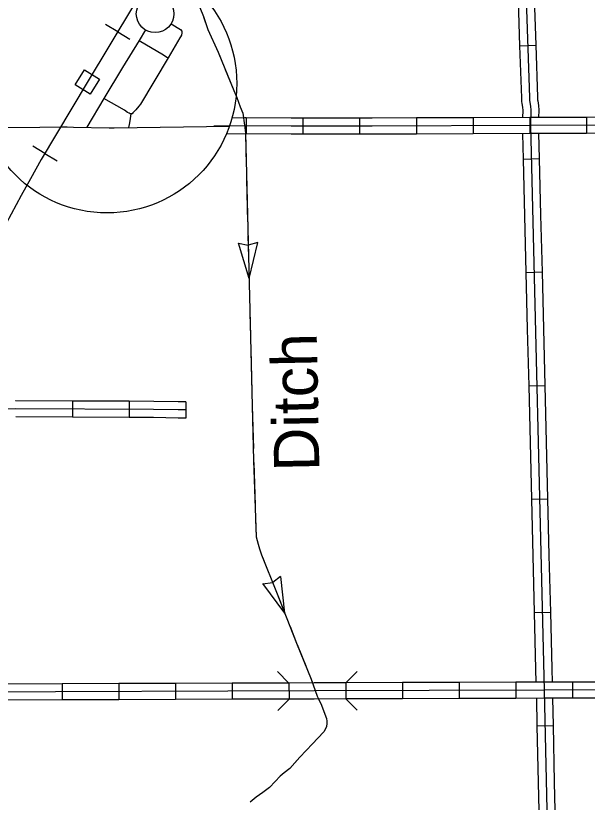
# Model space of a CAD drawing. Extents: x 1164457 to 1439835, y 1590918 to 1773502.
# Drawn here: x 1314093 to 1319414, y 1654821 to 1662145 of the extents above; entities that cross this region are included whole.
import ezdxf

# ---------------------------------------------------------------- set-up
doc = ezdxf.new("R2010")
doc.units = 0
for name, color, linetype in [('Level 24', 7, 'Continuous'), ('Level 32', 7, 'Continuous'), ('Level 38', 7, 'Continuous'), ('Level 40', 7, 'Continuous'), ('Level 43', 7, 'Continuous'), ('Level 45', 7, 'Continuous'), ('Level 63', 7, 'Continuous')]:
    doc.layers.add(name, color=color, linetype=linetype)

msp = doc.modelspace()

# ---------------------------------------------------------------- linework, layer by layer
at = {"layer": 'Level 24'}
msp.add_circle((1315390.9, 1662162.9), 175, dxfattribs=at)
at = {"layer": 'Level 32'}
for p, q in [((1316239.5, 1661194.3), (1316238.7, 1661044.3)), ((1316767.1, 1661192.2), (1316767.1, 1661042.2)), ((1317295.1, 1661192.2), (1317295.1, 1661042.2)), ((1317822.9, 1661193.6), (1317823.4, 1661043.6)), ((1318350.9, 1661195.3), (1318351.4, 1661045.3)), ((1318878.9, 1661197.1), (1318879.3, 1661047.1)), ((1319406.9, 1661198.6), (1319407.3, 1661048.6)), ((1314621.5, 1658557.5), (1314620.8, 1658407.5)), ((1315149.5, 1658554.9), (1315148.8, 1658404.9)), ((1315677.1, 1658549.4), (1315677.1, 1658399.4)), ((1314525.1, 1655924.3), (1314525.6, 1655774.3)), ((1315053.1, 1655926.2), (1315053.6, 1655776.2)), ((1315581.1, 1655928.1), (1315581.6, 1655778.1)), ((1316109.1, 1655930), (1316109.6, 1655780)), ((1316637, 1655931.8), (1316637.6, 1655781.8)), ((1317165.1, 1655933.6), (1317165.6, 1655783.6)), ((1317693.1, 1655935.3), (1317693.6, 1655785.3)), ((1318221.1, 1655937), (1318221.5, 1655787)), ((1318749.1, 1655938.7), (1318749.5, 1655788.7)), ((1319277.2, 1655940.1), (1319277.4, 1655790.1))]:
    msp.add_line(p, q, dxfattribs=at)
for points in [[(1315539.6, 1662070.6), (1315626, 1662016.9), (1315638.9, 1661999.9), (1315639.5, 1661985.2), (1315635.4, 1661965.3), (1315627.1, 1661949), (1315621.6, 1661940), (1315512.5, 1661751.7), (1315254, 1661322.3), (1315239.3, 1661301.8), (1315210.9, 1661269.5), (1315196.2, 1661254.8), (1315183.7, 1661242.3), (1315175.8, 1661233.2), (1315164.4, 1661230.9), (1315157.6, 1661232.1), (1315148.1, 1661237.2), (1315135, 1661245.1), (1315104.9, 1661265), (1314914.7, 1661373.8)], [(1315301.1, 1662012.7), (1315242.4, 1661914.4), (1315088.6, 1661663.6), (1314914.7, 1661373.8), (1314756.4, 1661106.1)], [(1315242.4, 1661914.4), (1315468.6, 1661780.5), (1315501.4, 1661760.5), (1315512.5, 1661751.7)], [(1315164.4, 1661230.9), (1315161.6, 1661210.5), (1315155.3, 1661166.8), (1315149.7, 1661131.1), (1315144.7, 1661104)], [(1316239.5, 1661194.3), (1316227.3, 1661194.4), (1316106.3, 1661192.7)], [(1316767.1, 1661192.2), (1316657.5, 1661192.2), (1316239.5, 1661194.3)], [(1317295.1, 1661192.2), (1316767.1, 1661192.2)], [(1317822.9, 1661193.6), (1317411.6, 1661192.2), (1317295.1, 1661192.2)], [(1318350.9, 1661195.3), (1317822.9, 1661193.6)], [(1318878.9, 1661197.1), (1318350.9, 1661195.3)], [(1319406.9, 1661198.6), (1318883.7, 1661197.1), (1318878.9, 1661197.1)], [(1319934.9, 1661200.2), (1319406.9, 1661198.6)], [(1313808.9, 1661105.1), (1314319.3, 1661108.4)], [(1314319.3, 1661108.4), (1314513.7, 1661109.7), (1314571.9, 1661109.7), (1314632.5, 1661108.1), (1314963.8, 1661102.8), (1315008.3, 1661102.1), (1316082.7, 1661117.3)], [(1322614.9, 1661133), (1318884, 1661122.1), (1317411.7, 1661117.2), (1316657.3, 1661117.2), (1316227.6, 1661119.4), (1315938.5, 1661115.3)], [(1316238.7, 1661044.3), (1316227.9, 1661044.4), (1316053.4, 1661041.9)], [(1316767.1, 1661042.2), (1316657.2, 1661042.2), (1316238.7, 1661044.3)], [(1317295.1, 1661042.2), (1316767.1, 1661042.2)], [(1317823.4, 1661043.6), (1317411.8, 1661042.2), (1317295.1, 1661042.2)], [(1318351.4, 1661045.3), (1317823.4, 1661043.6)], [(1318879.3, 1661047.1), (1318351.4, 1661045.3)], [(1319407.3, 1661048.6), (1318884.2, 1661047.1), (1318879.3, 1661047.1)], [(1319935.3, 1661050.2), (1319407.3, 1661048.6)], [(1314621.5, 1658557.5), (1314094.7, 1658560.2), (1314092.8, 1658560.2)], [(1315149.5, 1658554.9), (1314621.5, 1658557.5)], [(1315677.1, 1658549.4), (1315605.9, 1658549.4), (1315377.5, 1658553.7), (1315149.5, 1658554.9)], [(1315677.1, 1658474.4), (1315605.2, 1658474.4), (1315376.6, 1658478.7), (1314094.7, 1658485.2), (1313594.6, 1658483)], [(1314620.8, 1658407.5), (1314094.7, 1658410.2), (1314093.5, 1658410.2)], [(1315148.8, 1658404.9), (1314620.8, 1658407.5)], [(1315677.1, 1658399.4), (1315604.5, 1658399.4), (1315375.7, 1658403.7), (1315148.8, 1658404.9)], [(1314525.1, 1655924.3), (1313997.1, 1655922.4)], [(1315053.1, 1655926.2), (1314525.1, 1655924.3)], [(1315581.1, 1655928.1), (1315053.1, 1655926.2)], [(1316109.1, 1655930), (1315581.1, 1655928.1)], [(1316637, 1655931.8), (1316109.1, 1655930)], [(1317165.1, 1655933.6), (1316870.6, 1655932.7), (1316637, 1655931.8)], [(1317693.1, 1655935.3), (1317165.1, 1655933.6)], [(1318221.1, 1655937), (1317693.1, 1655935.3)], [(1318749.1, 1655938.7), (1318221.1, 1655937)], [(1319277.2, 1655940.1), (1319013, 1655939.6), (1318749.1, 1655938.7)], [(1319805.2, 1655941.1), (1319277.2, 1655940.1)], [(1324557.2, 1655883.1), (1324257.3, 1655882.9), (1323838.9, 1655873.7), (1319013.2, 1655864.6), (1316870.8, 1655857.7), (1313658.3, 1655846.2), (1313597.8, 1655849.5), (1312841.3, 1655838.1), (1311740.7, 1655834.7), (1311653.1, 1655834.7), (1308368.6, 1655783.2), (1305775.9, 1655766), (1303095.5, 1655780.4), (1302922.6, 1655781.8), (1302485.2, 1655779.7), (1301746.4, 1655782.5), (1300480.6, 1655773.7), (1299973.9, 1655754.4), (1299186.8, 1655722), (1297883.5, 1655658)], [(1314525.6, 1655774.3), (1313997.6, 1655772.4)], [(1315053.6, 1655776.2), (1314525.6, 1655774.3)], [(1315581.6, 1655778.1), (1315053.6, 1655776.2)], [(1316109.6, 1655780), (1315581.6, 1655778.1)], [(1316637.6, 1655781.8), (1316109.6, 1655780)], [(1317165.6, 1655783.6), (1316871.1, 1655782.7), (1316637.6, 1655781.8)], [(1317693.6, 1655785.3), (1317165.6, 1655783.6)], [(1318221.5, 1655787), (1317693.6, 1655785.3)], [(1318749.5, 1655788.7), (1318221.5, 1655787)], [(1319277.4, 1655790.1), (1319013.4, 1655789.6), (1318749.5, 1655788.7)], [(1319805.4, 1655791.1), (1319277.4, 1655790.1)]]:
    msp.add_lwpolyline(points, dxfattribs=at)
at = {"layer": 'Level 38'}
for points in [[(1317165.1, 1655933.6), (1317270.8, 1656040)], [(1316530.6, 1656037.5), (1316637, 1655931.8)], [(1316637.6, 1655781.8), (1316531.9, 1655675.4)], [(1317272, 1655677.9), (1317165.6, 1655783.6)]]:
    msp.add_lwpolyline(points, dxfattribs=at)
at = {"layer": 'Level 40'}
for p, q in [((1315042.8, 1661996), (1314929.7, 1662064.2)), ((1315042.8, 1661996), (1315155.8, 1661927.8)), ((1314365.7, 1660862.9), (1314252.2, 1660930.2)), ((1314365.7, 1660862.9), (1314479.2, 1660795.5))]:
    msp.add_line(p, q, dxfattribs=at)
msp.add_lwpolyline([(1315189.8, 1662239.7), (1314758.3, 1661524.6), (1314331.3, 1660804.9), (1314230.4, 1660627.7), (1314144, 1660470), (1314005.6, 1660211.3), (1313785.6, 1659787.3), (1313759.4, 1659731.4), (1313734.7, 1659684.5), (1313664.9, 1659552.5), (1313543.7, 1659322.8), (1311740.7, 1655834.7), (1311296.9, 1654979.7), (1309139.7, 1650803.1), (1309014.8, 1650556.1), (1308885, 1650314), (1306292.3, 1645293.8)], dxfattribs=at)
msp.add_lwpolyline([(1315189.8, 1662239.7), (1314758.3, 1661524.6), (1314331.3, 1660804.9), (1314230.4, 1660627.7), (1314144, 1660470), (1314005.6, 1660211.3), (1313785.6, 1659787.3), (1313759.4, 1659731.4), (1313734.7, 1659684.5), (1313664.9, 1659552.5), (1313543.7, 1659322.8), (1311740.7, 1655834.7), (1311296.9, 1654979.7), (1309139.7, 1650803.1), (1309014.8, 1650556.1), (1308885, 1650314), (1306292.3, 1645293.8)], dxfattribs=at)
msp.add_lwpolyline([(1314647.4, 1661501.3), (1314733.5, 1661640), (1314872.1, 1661553.9), (1314786.1, 1661415.2)], close=True, dxfattribs=at)
at = {"layer": 'Level 43'}
for p, q in [((1316265.2, 1659699.6), (1316168, 1660028.8)), ((1316168, 1660028.8), (1316256.8, 1660007.4)), ((1316345.6, 1660033.3), (1316258, 1660007.4)), ((1316265.2, 1659699.6), (1316345.6, 1660033.3)), ((1316559.3, 1656923), (1316486.2, 1656868.1)), ((1316598.8, 1656581.6), (1316560.5, 1656922.6)), ((1316394.4, 1656856.7), (1316485.1, 1656867.7)), ((1316598.8, 1656581.6), (1316395.1, 1656857.8))]:
    msp.add_line(p, q, dxfattribs=at)
for points in [[(1315766.6, 1662323), (1315840.7, 1662138.4), (1315882.7, 1662017), (1315977, 1661806.2), (1316122.4, 1661450), (1316150.3, 1661384.5), (1316183.6, 1661297.6), (1316206.1, 1661238.5), (1316224.4, 1661124.7), (1316230.8, 1661053.9), (1316308.3, 1658005.2), (1316332.3, 1657291.6), (1316349.2, 1657225.2), (1316363.2, 1657179.9), (1316382.3, 1657125), (1316521.6, 1656778.5), (1316707.7, 1656304.2), (1316843.8, 1655966.6), (1316899.2, 1655808.2), (1316932.3, 1655740.9), (1316986, 1655600.3), (1316989.8, 1655577), (1316989.2, 1655554.8), (1316987.1, 1655528.2), (1316978.6, 1655504.1), (1316961.5, 1655477.4), (1316856.9, 1655364.8), (1316737.5, 1655242.7), (1316643.8, 1655136.8), (1316591.3, 1655096.9), (1316554.4, 1655063.2), (1316509.9, 1655014.4), (1316454.6, 1654957.9), (1316393.8, 1654913.4), (1316332, 1654870), (1316274.6, 1654821.1)], [(1315842.2, 1662134), (1315882.7, 1662017), (1315977, 1661806.2), (1315992.7, 1661768)], [(1316042.5, 1661645.8), (1316122.4, 1661450), (1316150.3, 1661384.5), (1316183.6, 1661297.6), (1316190.8, 1661278.6)], [(1316231.1, 1661044.4), (1316238.4, 1660755.3)], [(1316241.8, 1660623.3), (1316251.8, 1660227.5)], [(1316255.2, 1660095.5), (1316265.2, 1659699.6)], [(1316268.6, 1659567.7), (1316273.6, 1659369.7)], [(1316273.6, 1659369.7), (1316278.6, 1659171.8)], [(1316282, 1659039.8), (1316292.1, 1658644)], [(1316295.4, 1658512), (1316305.5, 1658116.1)], [(1316309, 1657984.2), (1316322.3, 1657588.4)], [(1316326.8, 1657456.5), (1316332.3, 1657291.6), (1316349.2, 1657225.2), (1316363.2, 1657179.9), (1316382.3, 1657125), (1316403.6, 1657072.2)], [(1316452.8, 1656949.7), (1316521.6, 1656778.5), (1316598.8, 1656581.6)], [(1316647.1, 1656458.7), (1316707.7, 1656304.2), (1316719.6, 1656274.5)], [(1316719.6, 1656274.5), (1316793.7, 1656090.9)], [(1316843.1, 1655968.5), (1316843.8, 1655966.6), (1316855.7, 1655932.6)], [(1316911.6, 1655782.8), (1316932.3, 1655740.9), (1316986, 1655600.3), (1316986.1, 1655599.6)], [(1316959.5, 1655475.2), (1316856.9, 1655364.8), (1316737.5, 1655242.7), (1316688.2, 1655186.9)], [(1316592, 1655097.4), (1316591.3, 1655096.9), (1316554.4, 1655063.2), (1316509.9, 1655014.4), (1316454.6, 1654957.9), (1316393.8, 1654913.4), (1316332, 1654870), (1316294.6, 1654838.1)]]:
    msp.add_lwpolyline(points, dxfattribs=at)
at = {"layer": 'Level 45'}
for p, q in [((1318784.4, 1661865.1), (1318934.3, 1661870.2)), ((1318816.6, 1660811), (1318966.5, 1660814.7)), ((1318842.5, 1659755.3), (1318992.5, 1659759)), ((1318868.5, 1658699.6), (1319018.4, 1658703.3)), ((1318894.4, 1657643.9), (1319044.4, 1657647.6)), ((1318920.4, 1656588.3), (1319070.3, 1656592)), ((1318945.5, 1655532.8), (1319095.4, 1655536.1))]:
    msp.add_line(p, q, dxfattribs=at)
for points in [[(1318752, 1665033.8), (1318875.7, 1661383.1), (1318877.1, 1661354.3), (1318885.2, 1661301.6), (1318887.7, 1661264.4), (1318884, 1661122.1), (1319013.2, 1655864.6), (1319071.6, 1653218.4), (1319113.5, 1651358.1), (1319126.8, 1650559.6), (1319264.4, 1645351.2)], [(1318766.5, 1662392.8), (1318784.4, 1661865.1)], [(1318916.4, 1662397.9), (1318934.3, 1661870.2)], [(1318784.4, 1661865.1), (1318800.8, 1661380), (1318802.4, 1661346.7), (1318805.2, 1661328.8)], [(1318934.3, 1661870.2), (1318950.7, 1661386.2), (1318951.9, 1661361.8), (1318953.4, 1661351.5)], [(1318805.2, 1661328.8), (1318810.6, 1661293.4), (1318812.6, 1661262.9), (1318810.9, 1661196.9)], [(1318953.4, 1661351.5), (1318959.8, 1661309.8), (1318962.7, 1661265.9), (1318960.9, 1661197.3)], [(1318810.8, 1661046.9), (1318816.6, 1660811)], [(1318960.8, 1661047.3), (1318966.5, 1660814.7)], [(1318816.6, 1660811), (1318829.5, 1660283.1)], [(1318966.5, 1660814.7), (1318979.5, 1660286.8)], [(1318829.5, 1660283.1), (1318842.5, 1659755.3)], [(1318979.5, 1660286.8), (1318992.5, 1659759)], [(1318842.5, 1659755.3), (1318855.5, 1659227.5)], [(1318992.5, 1659759), (1319005.4, 1659231.2)], [(1318855.5, 1659227.5), (1318868.5, 1658699.6)], [(1319005.4, 1659231.2), (1319018.4, 1658703.3)], [(1318868.5, 1658699.6), (1318881.4, 1658171.8)], [(1319018.4, 1658703.3), (1319031.4, 1658175.5)], [(1318881.4, 1658171.8), (1318894.4, 1657643.9)], [(1319031.4, 1658175.5), (1319044.4, 1657647.6)], [(1318894.4, 1657643.9), (1318907.4, 1657116.1)], [(1319044.4, 1657647.6), (1319057.3, 1657119.8)], [(1318907.4, 1657116.1), (1318920.4, 1656588.3)], [(1319057.3, 1657119.8), (1319070.3, 1656592)], [(1318920.4, 1656588.3), (1318933.3, 1656060.4)], [(1319070.3, 1656592), (1319083.3, 1656064.1)], [(1318933.3, 1656060.4), (1318936.3, 1655939.3)], [(1319083.3, 1656064.1), (1319086.3, 1655939.7)], [(1318939.8, 1655789.3), (1318945.5, 1655532.8)], [(1319089.8, 1655789.7), (1319095.4, 1655536.1)], [(1318945.5, 1655532.8), (1318957.1, 1655004.9)], [(1319095.4, 1655536.1), (1319107.1, 1655008.2)], [(1318957.1, 1655004.9), (1318968.8, 1654477)], [(1319107.1, 1655008.2), (1319118.7, 1654480.3)]]:
    msp.add_lwpolyline(points, dxfattribs=at)
at = {"layer": 'Level 63'}
msp.add_circle((1314943.6, 1661515.5), 1206.7, dxfattribs=at)

# ---------------------------------------------------------------- texts
at = {"layer": 'Level 43'}
msp.add_text('Ditch', height=422, rotation=91.16242, dxfattribs=at).set_placement((1316921, 1657906.6))

doc.saveas('drawing.dxf')
